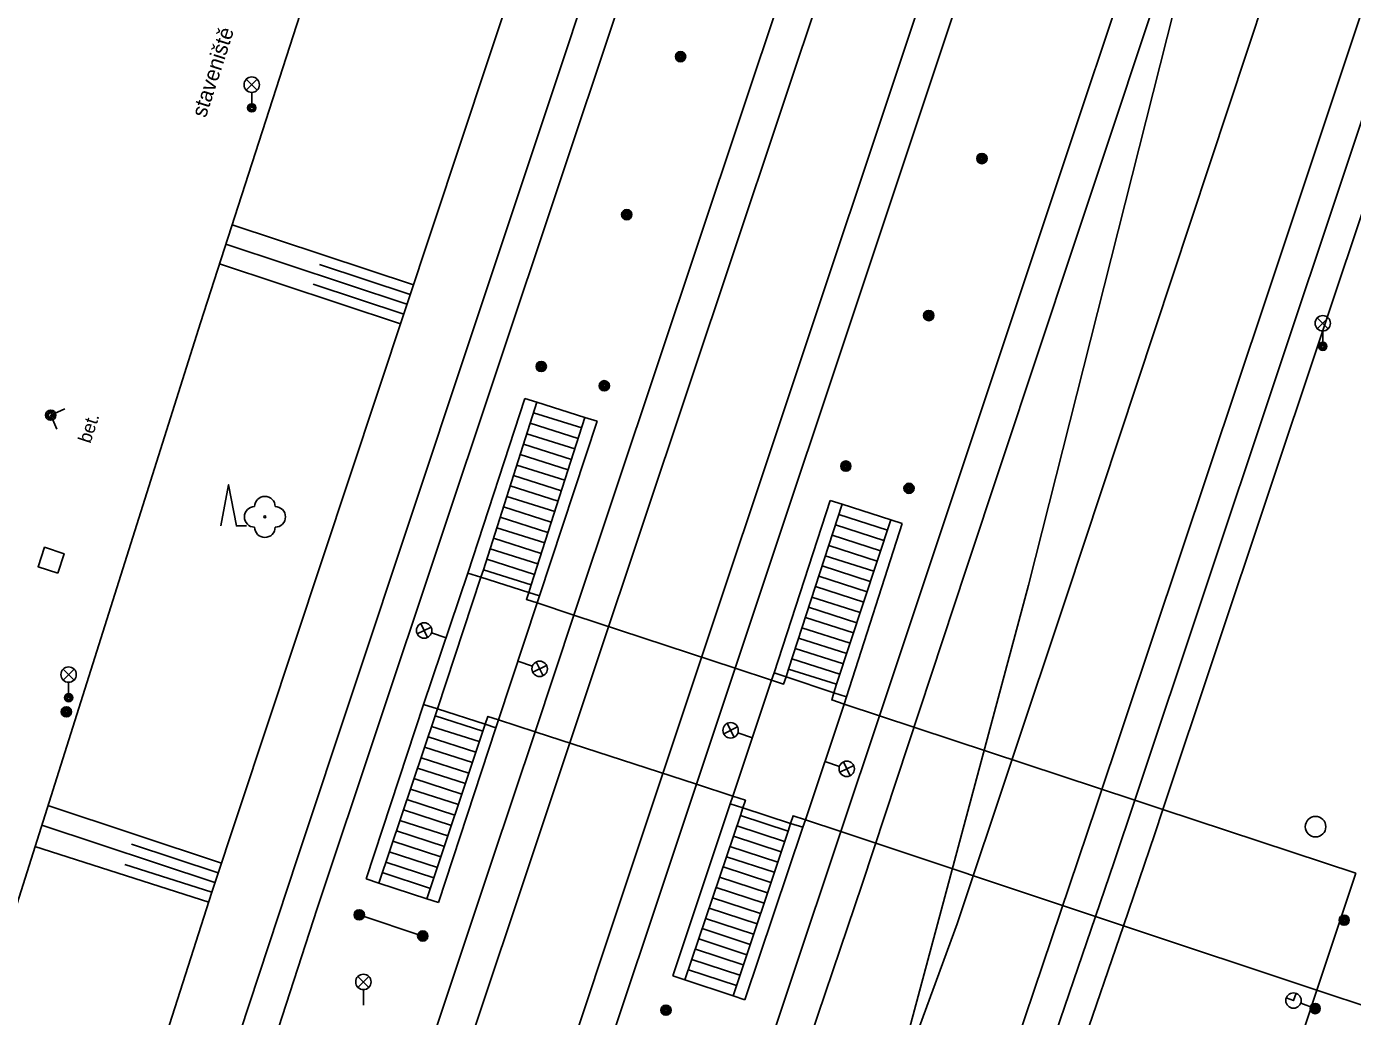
# Model space of a CAD drawing. Extents: x -596229 to -595156, y -1161237 to -1159376.
# Drawn here: x -596054.8 to -595990.3, y -1159986.8 to -1159938.6 of the extents above; entities that cross this region are included whole.
import ezdxf

# ---------------------------------------------------------------- set-up
doc = ezdxf.new("R2010")
doc.units = 0
for name, color, linetype in [('Level 22', 7, 'Continuous'), ('Level 25', 7, 'Continuous'), ('Level 26', 7, 'Continuous'), ('Level 27', 7, 'Continuous'), ('Level 31', 7, 'Continuous'), ('Level 33', 7, 'Continuous'), ('Level 36', 7, 'Continuous'), ('TM - CD - osa koleji', 7, 'Continuous'), ('TM - horni hrana svahu', 7, 'Continuous'), ('TM - plot zdeny_ ohradni zed - VP', 7, 'Continuous'), ('TM - popis povrchu', 7, 'Continuous'), ('TM - poznamka', 7, 'Continuous'), ('TM - rozhrani ploch obecne - NP', 7, 'Continuous'), ('TM - rozhrani ploch obecne - VP', 7, 'Continuous'), ('TM - schody - VP', 7, 'Continuous'), ('TM - srafovani', 7, 'Continuous')]:
    doc.layers.add(name, color=color, linetype=linetype)

msp = doc.modelspace()

# ---------------------------------------------------------------- linework, layer by layer
at = {"layer": 'Level 22'}
msp.add_circle((-596043.19, -1159962.47), 0.05, dxfattribs=at)
for centre, start, end in [((-596043.19, -1159961.97), 0, 180), ((-596043.69, -1159962.47), 90, 270), ((-596042.69, -1159962.47), 270, 90), ((-596043.19, -1159962.97), 180, 0)]:
    msp.add_arc(centre, 0.5, start, end, dxfattribs=at)
at = {"layer": 'Level 25'}
for centre, radius in [((-596022.97, -1159940.07), 0.25), ((-596022.97, -1159940.07), 0.2), ((-596022.97, -1159940.07), 0.15), ((-596022.97, -1159940.07), 0.1), ((-596022.97, -1159940.07), 0.05), ((-596008.31, -1159945.03), 0.25), ((-596008.31, -1159945.03), 0.2), ((-596008.31, -1159945.03), 0.15), ((-596008.31, -1159945.03), 0.1), ((-596008.31, -1159945.03), 0.05), ((-596025.59, -1159947.76), 0.25), ((-596025.59, -1159947.76), 0.2), ((-596025.59, -1159947.76), 0.15), ((-596025.59, -1159947.76), 0.1), ((-596025.59, -1159947.76), 0.05), ((-596010.9, -1159952.67), 0.25), ((-596010.9, -1159952.67), 0.2), ((-596010.9, -1159952.67), 0.15), ((-596010.9, -1159952.67), 0.1), ((-596010.9, -1159952.67), 0.05), ((-596029.75, -1159955.15), 0.25), ((-596029.75, -1159955.15), 0.2), ((-596029.75, -1159955.15), 0.15), ((-596029.75, -1159955.15), 0.1), ((-596029.75, -1159955.15), 0.05), ((-596026.68, -1159956.09), 0.25), ((-596026.68, -1159956.09), 0.2), ((-596026.68, -1159956.09), 0.15), ((-596026.68, -1159956.09), 0.1), ((-596026.68, -1159956.09), 0.05), ((-596014.93, -1159960), 0.25), ((-596014.93, -1159960), 0.2), ((-596014.93, -1159960), 0.15), ((-596014.93, -1159960), 0.1), ((-596014.93, -1159960), 0.05), ((-596011.86, -1159961.08), 0.25), ((-596011.86, -1159961.08), 0.2), ((-596011.86, -1159961.08), 0.15), ((-596011.86, -1159961.08), 0.1), ((-596011.86, -1159961.08), 0.05), ((-596052.85, -1159971.96), 0.25), ((-596052.85, -1159971.96), 0.2), ((-596052.85, -1159971.96), 0.15), ((-596052.85, -1159971.96), 0.1), ((-596052.85, -1159971.96), 0.05), ((-596038.6, -1159981.84), 0.25), ((-596038.6, -1159981.84), 0.2), ((-596038.6, -1159981.84), 0.15), ((-596038.6, -1159981.84), 0.1), ((-596038.6, -1159981.84), 0.05), ((-595990.69, -1159982.1), 0.25), ((-595990.69, -1159982.1), 0.2), ((-595990.69, -1159982.1), 0.15), ((-595990.69, -1159982.1), 0.1), ((-595990.69, -1159982.1), 0.05), ((-596035.51, -1159982.87), 0.25), ((-596035.51, -1159982.87), 0.2), ((-596035.51, -1159982.87), 0.15), ((-596035.51, -1159982.87), 0.1), ((-596035.51, -1159982.87), 0.05), ((-596023.68, -1159986.48), 0.25), ((-595992.1, -1159986.4), 0.25), ((-595992.1, -1159986.4), 0.2), ((-595992.1, -1159986.4), 0.15), ((-596023.68, -1159986.48), 0.2), ((-596023.68, -1159986.48), 0.15), ((-596023.68, -1159986.48), 0.1), ((-596023.68, -1159986.48), 0.05), ((-595992.1, -1159986.4), 0.1), ((-595992.1, -1159986.4), 0.05)]:
    msp.add_circle(centre, radius, dxfattribs=at)
at = {"layer": 'Level 26'}
msp.add_lwpolyline([(-596053.272, -1159965.212), (-596052.958, -1159964.262), (-596053.908, -1159963.948), (-596054.222, -1159964.898)], close=True, dxfattribs=at)
at = {"layer": 'Level 27'}
msp.add_circle((-595992.08, -1159977.55), 0.5, dxfattribs=at)
at = {"layer": 'Level 31'}
msp.add_lwpolyline([(-596053.307, -1159958.205), (-596053.61, -1159957.52), (-596052.925, -1159957.217)], dxfattribs=at)
for radius in [0.25, 0.18, 0.11]:
    msp.add_circle((-596053.61, -1159957.52), radius, dxfattribs=at)
at = {"layer": 'Level 33'}
for p, q in [((-596044.095, -1159941.7), (-596043.565, -1159941.17)), ((-596044.095, -1159941.17), (-596043.565, -1159941.7)), ((-596043.83, -1159941.81), (-596043.83, -1159942.56)), ((-595991.995, -1159953.31), (-595991.465, -1159952.78)), ((-595991.995, -1159952.78), (-595991.465, -1159953.31)), ((-595991.73, -1159953.42), (-595991.73, -1159954.17)), ((-596035.782, -1159968.166), (-596035.11, -1159967.834)), ((-596035.28, -1159968.336), (-596035.612, -1159967.664)), ((-596035.091, -1159968.12), (-596034.38, -1159968.36)), ((-596053.005, -1159970.41), (-596052.475, -1159969.88)), ((-596053.005, -1159969.88), (-596052.475, -1159970.41)), ((-596030.18, -1159969.743), (-596030.89, -1159969.5)), ((-596029.489, -1159969.7), (-596030.162, -1159970.029)), ((-596029.991, -1159969.528), (-596029.661, -1159970.201)), ((-596052.74, -1159970.52), (-596052.74, -1159971.27)), ((-596020.872, -1159973.026), (-596020.2, -1159972.694)), ((-596020.369, -1159973.196), (-596020.702, -1159972.524)), ((-596020.18, -1159972.98), (-596019.47, -1159973.22)), ((-596015.24, -1159974.613), (-596015.95, -1159974.37)), ((-596014.549, -1159974.57), (-596015.222, -1159974.899)), ((-596015.051, -1159974.398), (-596014.721, -1159975.071)), ((-596038.665, -1159985.37), (-596038.135, -1159984.84)), ((-596038.665, -1159984.84), (-596038.135, -1159985.37)), ((-596038.4, -1159985.48), (-596038.4, -1159986.23)), ((-595992.804, -1159986.141), (-595992.1, -1159986.4))]:
    msp.add_line(p, q, dxfattribs=at)
msp.add_lwpolyline([(-595993.507, -1159985.881), (-595993.156, -1159986.011), (-595993.026, -1159985.659)], dxfattribs=at)
for centre, radius in [((-596043.83, -1159941.435), 0.375), ((-596043.83, -1159942.56), 0.2), ((-596043.83, -1159942.56), 0.145), ((-596043.83, -1159942.56), 0.0876), ((-595991.73, -1159953.045), 0.375), ((-595991.73, -1159954.17), 0.2), ((-595991.73, -1159954.17), 0.145), ((-595991.73, -1159954.17), 0.0876), ((-596035.446, -1159968), 0.375), ((-596052.74, -1159970.145), 0.375), ((-596029.826, -1159969.864), 0.375), ((-596052.74, -1159971.27), 0.2), ((-596052.74, -1159971.27), 0.145), ((-596052.74, -1159971.27), 0.0876), ((-596020.536, -1159972.86), 0.375), ((-596014.886, -1159974.734), 0.375), ((-596038.4, -1159985.105), 0.375), ((-595993.156, -1159986.011), 0.375)]:
    msp.add_circle(centre, radius, dxfattribs=at)
at = {"layer": 'Level 36'}
msp.add_lwpolyline([(-596045.329, -1159962.908), (-596044.954, -1159960.908), (-596044.579, -1159962.908), (-596044.079, -1159962.908)], dxfattribs=at)
at = {"layer": 'TM - CD - osa koleji'}
for points in [[(-596063.39, -1160052.03), (-596062.11, -1160046.98), (-596055.57, -1160023.29), (-596048.11, -1159998.81), (-596041.62, -1159979.11), (-596033.28, -1159954.05), (-596023.17, -1159923.65), (-596015.4, -1159900.32)], [(-596053.68, -1160049.35), (-596049.86, -1160037.86), (-596042.9, -1160017.06), (-596036.68, -1159998.42), (-596036.26, -1159997.16), (-596027.07, -1159969.63), (-596011.43, -1159922.75), (-596005.23, -1159904.16)], [(-596048.11, -1160047.8), (-596045.33, -1160039.48), (-596037.1, -1160014.81), (-596032.15, -1159999.96), (-596031.74, -1159998.73), (-596022.53, -1159971.07), (-596006.97, -1159924.37), (-596000.79, -1159905.84)], [(-596013.07, -1159991.96), (-596006.05, -1159965.8), (-596002.02, -1159949.89), (-595995.55, -1159924.29), (-595990.68, -1159909.68)], [(-596013.07, -1159991.96), (-596009.52, -1159982.28), (-596004.19, -1159966.35), (-595999.06, -1159950.82), (-595990.83, -1159925.98), (-595986.02, -1159911.46)], [(-596019.19, -1160022), (-596013.3, -1160006.45), (-596012.27, -1160003.65), (-596011.88, -1160002.6), (-596006.64, -1159988.1), (-596002.76, -1159976.57), (-595994.52, -1159951.94), (-595986.47, -1159927.78), (-595981.61, -1159913.13)], [(-596037.32, -1160044.82), (-596035.72, -1160040.82), (-596026.45, -1160016.05), (-596020.92, -1160000.39), (-596020.59, -1159999.42), (-596014.14, -1159980.34), (-596009.09, -1159965.07), (-596003.85, -1159949.3), (-595998.57, -1159933.4), (-595995.55, -1159924.29)]]:
    msp.add_lwpolyline(points, dxfattribs=at)
at = {"layer": 'TM - horni hrana svahu'}
msp.add_lwpolyline([(-596055.4, -1160010.87), (-596045.77, -1159980.73), (-596028.29, -1159928.04)], dxfattribs=at)
at = {"layer": 'TM - plot zdeny_ ohradni zed - VP'}
msp.add_lwpolyline([(-596036.97, -1159924.01), (-596046.33, -1159953.03), (-596055.93, -1159983.44)], dxfattribs=at)
at = {"layer": 'TM - rozhrani ploch obecne - NP'}
for points in [[(-596034.8, -1159971.82), (-596032.68, -1159965.41)], [(-596032.68, -1159965.41), (-596032.56, -1159965.04)], [(-596030.36, -1159966.15), (-596030.47, -1159966.49), (-596029.95, -1159966.66)], [(-596030.24, -1159965.78), (-596030.36, -1159966.15)], [(-596029.95, -1159966.66), (-596028.16, -1159967.25)], [(-596028.16, -1159967.25), (-596020.32, -1159969.83)], [(-596020.32, -1159969.83), (-596018.54, -1159970.42)], [(-596017.84, -1159970.25), (-596017.72, -1159969.88)], [(-596018.54, -1159970.42), (-596017.96, -1159970.61), (-596017.84, -1159970.25)], [(-596015.38, -1159970.62), (-596015.51, -1159971.03)], [(-596015.51, -1159971.03), (-596015.62, -1159971.38), (-596015.02, -1159971.58)], [(-596034.91, -1159972.16), (-596034.8, -1159971.82)], [(-596015.02, -1159971.58), (-596013.3, -1159972.15)], [(-596032.47, -1159972.56), (-596032.59, -1159972.9)], [(-596031.83, -1159972.35), (-596032.34, -1159972.18), (-596032.47, -1159972.56)], [(-596030.05, -1159972.93), (-596031.83, -1159972.35)], [(-596013.3, -1159972.15), (-596000.87, -1159976.26)], [(-596022.2, -1159975.48), (-596030.05, -1159972.93)], [(-596020.43, -1159976.06), (-596022.2, -1159975.48)], [(-596019.94, -1159976.63), (-596019.82, -1159976.26), (-596020.43, -1159976.06)], [(-596000.87, -1159976.26), (-595999.51, -1159976.71)], [(-596020.06, -1159977.01), (-596019.94, -1159976.63)], [(-596016.9, -1159977.22), (-596017.5, -1159977.02), (-596017.62, -1159977.39)], [(-596015.18, -1159977.79), (-596016.9, -1159977.22)], [(-595999.51, -1159976.71), (-595990.13, -1159979.81)], [(-596017.62, -1159977.39), (-596017.74, -1159977.77)], [(-596002.78, -1159981.92), (-596015.18, -1159977.79)], [(-596001.43, -1159982.37), (-596002.78, -1159981.92)], [(-595992.02, -1159985.51), (-596001.43, -1159982.37)], [(-595989.28, -1159986.42), (-595992.02, -1159985.51)]]:
    msp.add_lwpolyline(points, dxfattribs=at)
at = {"layer": 'TM - rozhrani ploch obecne - VP'}
for points in [[(-595999.19, -1159906.45), (-596020.32, -1159969.83)], [(-596013.3, -1159972.15), (-595992.28, -1159909.08)], [(-596000.87, -1159976.26), (-595990.68, -1159945.69), (-595980.04, -1159913.73)], [(-596040.65, -1159981.53), (-596023.12, -1159929)], [(-596015.98, -1159930.78), (-596028.16, -1159967.25)], [(-595988.09, -1159942.46), (-595989.3, -1159946.11), (-595999.51, -1159976.71)], [(-596030.55, -1159956.7), (-596033.32, -1159965.21)], [(-596029.96, -1159956.89), (-596032.56, -1159965.04)], [(-596029.96, -1159956.89), (-596030.55, -1159956.7)], [(-596027.62, -1159957.63), (-596029.96, -1159956.89)], [(-596030.24, -1159965.78), (-596027.62, -1159957.63)], [(-596029.84, -1159966.32), (-596027.03, -1159957.81)], [(-596027.03, -1159957.81), (-596027.62, -1159957.63)], [(-596015.7, -1159961.67), (-596018.42, -1159970.06)], [(-596015.11, -1159961.85), (-596015.7, -1159961.67)], [(-596017.72, -1159969.88), (-596015.11, -1159961.85)], [(-596015.11, -1159961.85), (-596012.75, -1159962.62)], [(-596012.75, -1159962.62), (-596015.38, -1159970.62)], [(-596014.9, -1159971.23), (-596012.19, -1159962.8)], [(-596012.19, -1159962.8), (-596012.75, -1159962.62)], [(-596035.47, -1159971.6), (-596033.32, -1159965.21)], [(-596033.32, -1159965.21), (-596032.68, -1159965.41)], [(-596032.68, -1159965.41), (-596030.36, -1159966.15)], [(-596032.56, -1159965.04), (-596030.24, -1159965.78)], [(-596030.36, -1159966.15), (-596029.84, -1159966.32)], [(-596029.95, -1159966.66), (-596031.83, -1159972.35)], [(-596029.84, -1159966.32), (-596029.95, -1159966.66)], [(-596028.16, -1159967.25), (-596030.05, -1159972.93)], [(-596020.32, -1159969.83), (-596022.2, -1159975.48)], [(-596018.54, -1159970.42), (-596018.42, -1159970.06)], [(-596018.42, -1159970.06), (-596017.84, -1159970.25)], [(-596015.38, -1159970.62), (-596017.72, -1159969.88)], [(-596020.43, -1159976.06), (-596018.54, -1159970.42)], [(-596017.84, -1159970.25), (-596015.51, -1159971.03)], [(-596015.51, -1159971.03), (-596014.9, -1159971.23)], [(-596014.9, -1159971.23), (-596015.02, -1159971.58)], [(-596038.27, -1159980.09), (-596035.47, -1159971.6)], [(-596034.8, -1159971.82), (-596035.47, -1159971.6)], [(-596032.47, -1159972.56), (-596034.8, -1159971.82)], [(-596015.02, -1159971.58), (-596016.9, -1159977.22)], [(-596037.65, -1159980.29), (-596034.91, -1159972.16)], [(-596034.91, -1159972.16), (-596032.59, -1159972.9)], [(-596031.96, -1159972.73), (-596032.47, -1159972.56)], [(-596031.83, -1159972.35), (-596031.96, -1159972.73)], [(-596015.18, -1159977.79), (-596013.3, -1159972.15)], [(-596032.59, -1159972.9), (-596035.31, -1159981.06)], [(-596031.96, -1159972.73), (-596034.75, -1159981.24)], [(-596030.05, -1159972.93), (-596032.17, -1159979.27)], [(-596022.2, -1159975.48), (-596039.2, -1160026.49)], [(-596023.35, -1159984.81), (-596020.55, -1159976.43)], [(-596020.55, -1159976.43), (-596020.43, -1159976.06)], [(-596019.94, -1159976.63), (-596020.55, -1159976.43)], [(-596002.78, -1159981.92), (-596001.87, -1159979.26), (-596000.87, -1159976.26)], [(-596022.76, -1159985.01), (-596020.06, -1159977.01)], [(-596020.06, -1159977.01), (-596017.74, -1159977.77)], [(-596017.62, -1159977.39), (-596019.94, -1159976.63)], [(-596016.9, -1159977.22), (-596017.02, -1159977.58)], [(-595999.51, -1159976.71), (-595999.9, -1159977.89), (-596001.43, -1159982.37)], [(-596017.74, -1159977.77), (-596020.42, -1159985.78)], [(-596020.02, -1159992.31), (-596015.18, -1159977.79)], [(-596017.02, -1159977.58), (-596019.84, -1159985.98)], [(-596017.02, -1159977.58), (-596017.62, -1159977.39)], [(-596032.17, -1159979.27), (-596047.13, -1160024.22)], [(-596037.65, -1159980.29), (-596038.27, -1159980.09)], [(-596035.31, -1159981.06), (-596037.65, -1159980.29)], [(-595992.02, -1159985.51), (-595990.13, -1159979.81)], [(-596034.75, -1159981.24), (-596035.31, -1159981.06)], [(-596047.62, -1160003.06), (-596040.65, -1159981.53)], [(-596038.6, -1159981.84), (-596035.51, -1159982.87)], [(-596011.46, -1160005.98), (-596009.61, -1160001.24), (-596005.13, -1159988.8), (-596002.78, -1159981.92)], [(-596001.43, -1159982.37), (-596003.48, -1159988.38), (-596008.38, -1160001.72), (-596010.08, -1160006.53)], [(-596022.76, -1159985.01), (-596023.35, -1159984.81)], [(-596020.42, -1159985.78), (-596022.76, -1159985.01)], [(-595996.35, -1159998.62), (-595992.02, -1159985.51)], [(-596019.84, -1159985.98), (-596020.42, -1159985.78)]]:
    msp.add_lwpolyline(points, dxfattribs=at)
at = {"layer": 'TM - schody - VP'}
for points in [[(-596030.12, -1159957.4), (-596027.78, -1159958.14)], [(-596030.45, -1159958.42), (-596028.11, -1159959.16)], [(-596030.28, -1159957.91), (-596027.95, -1159958.65)], [(-596030.61, -1159958.93), (-596028.28, -1159959.67)], [(-596030.77, -1159959.44), (-596028.44, -1159960.18)], [(-596030.94, -1159959.95), (-596028.6, -1159960.69)], [(-596031.26, -1159960.96), (-596028.93, -1159961.7)], [(-596031.1, -1159960.46), (-596028.77, -1159961.2)], [(-596031.42, -1159961.47), (-596029.09, -1159962.21)], [(-596031.58, -1159961.98), (-596029.26, -1159962.72)], [(-596015.27, -1159962.35), (-596012.91, -1159963.12)], [(-596031.91, -1159963), (-596029.58, -1159963.74)], [(-596031.75, -1159962.49), (-596029.42, -1159963.23)], [(-596015.44, -1159962.85), (-596013.08, -1159963.62)], [(-596032.07, -1159963.51), (-596029.75, -1159964.25)], [(-596015.6, -1159963.36), (-596013.24, -1159964.12)], [(-596032.23, -1159964.02), (-596029.91, -1159964.76)], [(-596015.76, -1159963.86), (-596013.41, -1159964.62)], [(-596032.4, -1159964.53), (-596030.08, -1159965.27)], [(-596016.09, -1159964.86), (-596013.74, -1159965.62)], [(-596015.93, -1159964.36), (-596013.57, -1159965.12)], [(-596016.25, -1159965.36), (-596013.9, -1159966.12)], [(-596016.41, -1159965.86), (-596014.06, -1159966.62)], [(-596016.74, -1159966.87), (-596014.39, -1159967.62)], [(-596016.58, -1159966.37), (-596014.23, -1159967.12)], [(-596016.9, -1159967.37), (-596014.56, -1159968.12)], [(-596017.07, -1159967.87), (-596014.72, -1159968.62)], [(-596017.23, -1159968.37), (-596014.89, -1159969.12)], [(-596017.56, -1159969.38), (-596015.22, -1159970.12)], [(-596017.39, -1159968.88), (-596015.05, -1159969.62)], [(-596035.08, -1159972.67), (-596032.76, -1159973.41)], [(-596035.25, -1159973.18), (-596032.93, -1159973.92)], [(-596035.42, -1159973.68), (-596033.1, -1159974.43)], [(-596035.59, -1159974.19), (-596033.27, -1159974.94)], [(-596035.94, -1159975.21), (-596033.61, -1159975.96)], [(-596035.77, -1159974.7), (-596033.44, -1159975.45)], [(-596036.11, -1159975.72), (-596033.78, -1159976.47)], [(-596036.28, -1159976.22), (-596033.95, -1159976.98)], [(-596036.45, -1159976.73), (-596034.12, -1159977.49)], [(-596036.79, -1159977.75), (-596034.46, -1159978.51)], [(-596036.62, -1159977.24), (-596034.29, -1159978)], [(-596020.23, -1159977.51), (-596017.91, -1159978.27)], [(-596036.97, -1159978.26), (-596034.63, -1159979.02)], [(-596020.57, -1159978.51), (-596018.24, -1159979.27)], [(-596020.4, -1159978.01), (-596018.07, -1159978.77)], [(-596037.14, -1159978.77), (-596034.8, -1159979.53)], [(-596020.73, -1159979.01), (-596018.41, -1159979.77)], [(-596037.48, -1159979.78), (-596035.14, -1159980.55)], [(-596037.31, -1159979.27), (-596034.97, -1159980.04)], [(-596020.9, -1159979.51), (-596018.58, -1159980.27)], [(-596021.07, -1159980.01), (-596018.74, -1159980.77)], [(-596021.41, -1159981.01), (-596019.08, -1159981.77)], [(-596021.24, -1159980.51), (-596018.91, -1159981.27)], [(-596021.58, -1159981.51), (-596019.25, -1159982.28)], [(-596021.75, -1159982.01), (-596019.42, -1159982.78)], [(-596022.08, -1159983.01), (-596019.75, -1159983.78)], [(-596021.92, -1159982.51), (-596019.58, -1159983.28)], [(-596022.25, -1159983.51), (-596019.92, -1159984.28)], [(-596022.42, -1159984.01), (-596020.09, -1159984.78)], [(-596022.59, -1159984.51), (-596020.25, -1159985.28)]]:
    msp.add_lwpolyline(points, dxfattribs=at)
at = {"layer": 'TM - srafovani'}
for points in [[(-596035.97, -1159951.18), (-596044.79, -1159948.25)], [(-596036.28, -1159952.12), (-596045.09, -1159949.2)], [(-596036.59, -1159953.07), (-596045.4, -1159950.15)], [(-596036.12, -1159951.65), (-596040.53, -1159950.19)], [(-596036.44, -1159952.6), (-596040.84, -1159951.14)], [(-596045.3, -1159979.32), (-596053.75, -1159976.52)], [(-596045.62, -1159980.27), (-596054.05, -1159977.47)], [(-596045.46, -1159979.8), (-596049.68, -1159978.4)], [(-596045.92, -1159981.22), (-596054.38, -1159978.52)], [(-596045.77, -1159980.74), (-596050, -1159979.39)]]:
    msp.add_lwpolyline(points, dxfattribs=at)

# ---------------------------------------------------------------- texts
at = {"layer": 'TM - popis povrchu'}
msp.add_text('bet.', height=0.65, rotation=72.04719, dxfattribs=at).set_placement((-596051.68, -1159958.93))
at = {"layer": 'TM - poznamka'}
msp.add_text('staveniště', height=0.75, rotation=72.12361, dxfattribs=at).set_placement((-596046.07, -1159943.08))

doc.saveas('drawing.dxf')
